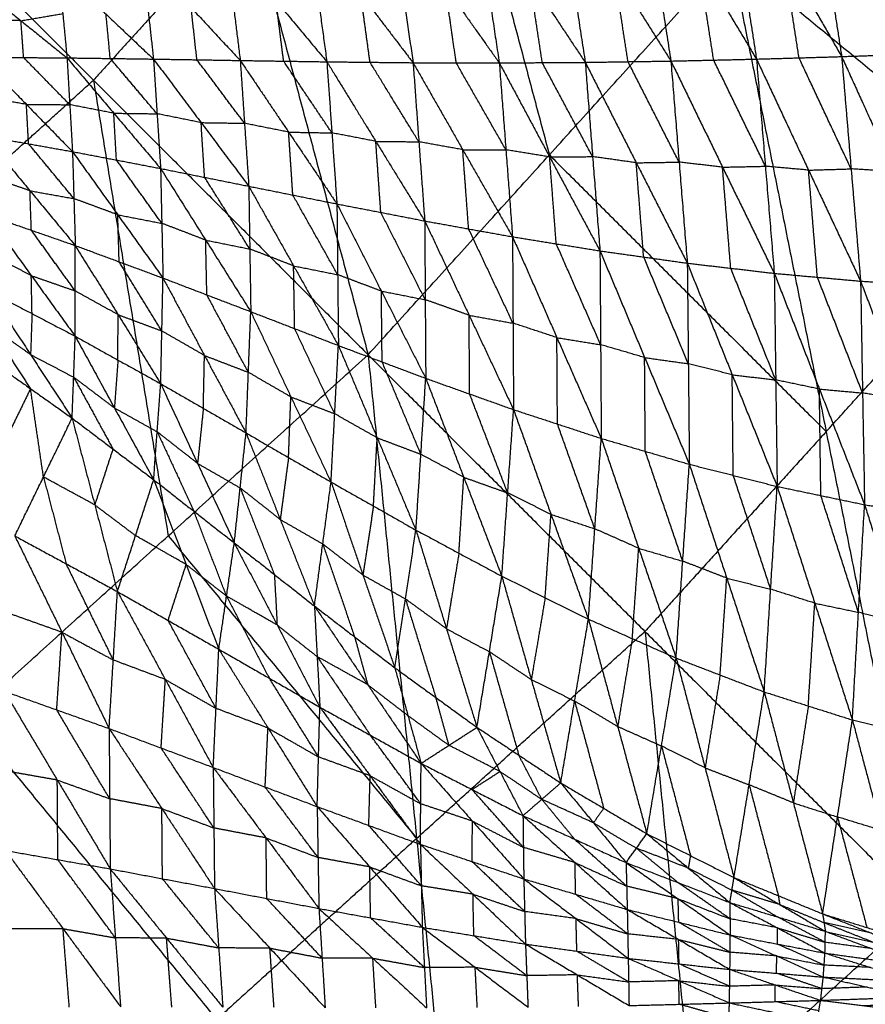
# Model space of a CAD drawing. Header units: millimetres. Extents: x -106 to 110, y -96 to 120.
# Tile 589 of 656: x 40 to 49, y -37 to -26. Entities that reach past the tile are written whole.
import ezdxf

# ---------------------------------------------------------------- set-up
doc = ezdxf.new("R2010")
doc.units = ezdxf.units.MM
doc.header["$MEASUREMENT"] = 0
doc.layers.add('Default', color=7, linetype='Continuous', true_color=0x000000)

msp = doc.modelspace()

# ---------------------------------------------------------------- linework, layer by layer
at = {"layer": 'Default'}
for points in [[(40.976, -20.18, 3.861), (42.254, -24.968, 3.907), (43.531, -29.757, 3.952)], [(44.197, -22.824, 3.907), (44.836, -25.218, 3.929), (45.475, -27.612, 3.952)], [(37.638, -23.863, 3.861), (40.584, -26.81, 3.907), (43.531, -29.757, 3.952)], [(48.253, -24.228, -1.438), (48.432, -25.393, -1.878), (48.611, -26.557, -2.318)], [(48.253, -24.228, -1.438), (48.888, -25.376, -1.918), (49.523, -26.525, -2.397)], [(47.351, -24.364, -1.371), (47.524, -25.474, -1.793), (47.697, -26.584, -2.215)], [(47.351, -24.364, -1.371), (47.981, -25.46, -1.844), (48.611, -26.557, -2.318)], [(46.452, -24.51, -1.291), (46.615, -25.558, -1.691), (46.779, -26.605, -2.091)], [(46.452, -24.51, -1.291), (47.075, -25.547, -1.753), (47.697, -26.584, -2.215)], [(45.559, -24.665, -1.2), (45.71, -25.642, -1.576), (45.86, -26.619, -1.951)], [(45.559, -24.665, -1.2), (46.169, -25.635, -1.646), (46.779, -26.605, -2.091)], [(44.667, -24.825, -1.101), (44.802, -25.725, -1.45), (44.938, -26.625, -1.798)], [(44.667, -24.825, -1.101), (45.263, -25.722, -1.526), (45.86, -26.619, -1.951)], [(42.254, -24.968, 3.907), (41.419, -25.889, 3.907), (40.584, -26.81, 3.907)], [(43.777, -24.987, -0.996), (43.895, -25.805, -1.317), (44.013, -26.623, -1.637)], [(43.777, -24.987, -0.996), (44.357, -25.806, -1.397), (44.938, -26.625, -1.798)], [(42.888, -25.149, -0.89), (42.988, -25.881, -1.181), (43.088, -26.613, -1.472)], [(42.888, -25.149, -0.89), (43.451, -25.886, -1.263), (44.013, -26.623, -1.637)], [(41.998, -25.309, -0.783), (42.079, -25.954, -1.045), (42.159, -26.599, -1.307)], [(41.998, -25.309, -0.783), (42.543, -25.961, -1.128), (43.088, -26.613, -1.472)], [(48.154, -26.571, -2.266), (48.068, -26.016, -2.055), (47.981, -25.46, -1.844)], [(41.104, -25.467, -0.678), (41.166, -26.025, -0.912), (41.228, -26.584, -1.145)], [(41.104, -25.467, -0.678), (41.632, -26.033, -0.993), (42.159, -26.599, -1.307)], [(43.531, -29.757, 3.952), (45.475, -27.612, 3.952), (47.419, -25.467, 3.952)], [(47.238, -26.595, -2.153), (47.156, -26.071, -1.953), (47.075, -25.547, -1.753)], [(47.419, -25.467, 3.952), (48.445, -30.582, 4.07), (49.47, -35.696, 4.188)], [(47.419, -25.467, 3.952), (50.665, -28.131, 4.07), (53.912, -30.796, 4.188)], [(40.21, -25.622, -0.579), (40.255, -26.096, -0.785), (40.3, -26.571, -0.992)], [(40.21, -25.622, -0.579), (40.719, -26.103, -0.862), (41.228, -26.584, -1.145)], [(46.319, -26.612, -2.021), (46.244, -26.124, -1.833), (46.169, -25.635, -1.646)], [(39.311, -25.772, -0.486), (39.806, -26.172, -0.739), (40.3, -26.571, -0.992)], [(45.399, -26.622, -1.875), (45.331, -26.172, -1.7), (45.263, -25.722, -1.526)], [(43.551, -26.618, -1.555), (43.501, -26.252, -1.409), (43.451, -25.886, -1.263)], [(44.476, -26.624, -1.718), (44.417, -26.215, -1.558), (44.357, -25.806, -1.397)], [(42.624, -26.606, -1.39), (42.583, -26.284, -1.259), (42.543, -25.961, -1.128)], [(39.806, -26.172, -0.739), (40.03, -26.134, -0.762), (40.255, -26.096, -0.785)], [(41.694, -26.591, -1.226), (41.663, -26.312, -1.109), (41.632, -26.033, -0.993)], [(39.806, -26.172, -0.739), (39.573, -26.17, -0.703), (39.341, -26.168, -0.667)], [(39.835, -26.568, -0.92), (39.82, -26.37, -0.829), (39.806, -26.172, -0.739)], [(40.764, -26.577, -1.069), (40.742, -26.34, -0.965), (40.719, -26.103, -0.862)], [(39.371, -26.564, -0.848), (39.835, -26.568, -0.92), (40.3, -26.571, -0.992)], [(39.371, -26.564, -0.848), (39.865, -27.071, -0.968), (40.359, -27.577, -1.088)], [(40.33, -27.074, -1.04), (40.082, -26.821, -0.98), (39.835, -26.568, -0.92)], [(40.3, -26.571, -0.992), (40.33, -27.074, -1.04), (40.359, -27.577, -1.088)], [(40.3, -26.571, -0.992), (40.764, -26.577, -1.069), (41.228, -26.584, -1.145)], [(40.3, -26.571, -0.992), (40.802, -27.165, -1.123), (41.304, -27.758, -1.254)], [(41.266, -27.171, -1.2), (41.015, -26.874, -1.134), (40.764, -26.577, -1.069)], [(41.228, -26.584, -1.145), (41.266, -27.171, -1.2), (41.304, -27.758, -1.254)], [(41.228, -26.584, -1.145), (41.694, -26.591, -1.226), (42.159, -26.599, -1.307)], [(41.228, -26.584, -1.145), (41.739, -27.266, -1.287), (42.25, -27.948, -1.428)], [(42.205, -27.273, -1.367), (41.949, -26.932, -1.297), (41.694, -26.591, -1.226)], [(42.159, -26.599, -1.307), (42.205, -27.273, -1.367), (42.25, -27.948, -1.428)], [(42.159, -26.599, -1.307), (42.624, -26.606, -1.39), (43.088, -26.613, -1.472)], [(42.159, -26.599, -1.307), (42.678, -27.368, -1.456), (43.196, -28.138, -1.606)], [(43.142, -27.376, -1.539), (42.883, -26.991, -1.464), (42.624, -26.606, -1.39)], [(43.088, -26.613, -1.472), (43.142, -27.376, -1.539), (43.196, -28.138, -1.606)], [(43.088, -26.613, -1.472), (43.551, -26.618, -1.555), (44.013, -26.623, -1.637)], [(43.088, -26.613, -1.472), (43.613, -27.467, -1.627), (44.138, -28.321, -1.782)], [(44.075, -27.472, -1.71), (43.813, -27.045, -1.632), (43.551, -26.618, -1.555)], [(44.013, -26.623, -1.637), (44.075, -27.472, -1.71), (44.138, -28.321, -1.782)], [(44.013, -26.623, -1.637), (44.476, -26.624, -1.718), (44.938, -26.625, -1.798)], [(44.013, -26.623, -1.637), (44.546, -27.557, -1.796), (45.08, -28.491, -1.954)], [(45.009, -27.558, -1.876), (44.742, -27.091, -1.797), (44.476, -26.624, -1.718)], [(44.938, -26.625, -1.798), (45.399, -26.622, -1.875), (45.86, -26.619, -1.951)], [(44.938, -26.625, -1.798), (45.009, -27.558, -1.876), (45.08, -28.491, -1.954)], [(44.938, -26.625, -1.798), (45.478, -27.634, -1.957), (46.018, -28.642, -2.116)], [(45.939, -27.631, -2.034), (45.669, -27.127, -1.954), (45.399, -26.622, -1.875)], [(45.86, -26.619, -1.951), (46.319, -26.612, -2.021), (46.779, -26.605, -2.091)], [(45.86, -26.619, -1.951), (45.939, -27.631, -2.034), (46.018, -28.642, -2.116)], [(45.86, -26.619, -1.951), (46.407, -27.697, -2.107), (46.955, -28.774, -2.264)], [(46.867, -27.69, -2.177), (46.593, -27.151, -2.099), (46.319, -26.612, -2.021)], [(46.779, -26.605, -2.091), (47.238, -26.595, -2.153), (47.697, -26.584, -2.215)], [(46.779, -26.605, -2.091), (46.867, -27.69, -2.177), (46.955, -28.774, -2.264)], [(46.779, -26.605, -2.091), (47.333, -27.744, -2.242), (47.888, -28.883, -2.392)], [(47.793, -27.734, -2.304), (47.515, -27.164, -2.228), (47.238, -26.595, -2.153)], [(47.697, -26.584, -2.215), (48.154, -26.571, -2.266), (48.611, -26.557, -2.318)], [(47.697, -26.584, -2.215), (47.793, -27.734, -2.304), (47.888, -28.883, -2.392)], [(47.697, -26.584, -2.215), (48.256, -27.776, -2.356), (48.814, -28.967, -2.498)], [(48.712, -27.762, -2.408), (48.433, -27.167, -2.337), (48.154, -26.571, -2.266)], [(48.611, -26.557, -2.318), (49.067, -26.541, -2.357), (49.523, -26.525, -2.397)], [(48.611, -26.557, -2.318), (48.712, -27.762, -2.408), (48.814, -28.967, -2.498)], [(48.611, -26.557, -2.318), (49.172, -27.792, -2.448), (49.733, -29.027, -2.578)], [(38.44, -28.754, 3.907), (39.512, -27.782, 3.907), (40.584, -26.81, 3.907)], [(40.584, -26.81, 3.907), (40.985, -29.255, 3.929), (41.386, -31.7, 3.952)], [(39.865, -27.071, -0.968), (39.629, -27.029, -0.929), (39.394, -26.987, -0.89)], [(39.888, -27.493, -1.01), (39.876, -27.282, -0.989), (39.865, -27.071, -0.968)], [(39.865, -27.071, -0.968), (40.097, -27.072, -1.004), (40.33, -27.074, -1.04)], [(40.802, -27.165, -1.123), (40.566, -27.119, -1.081), (40.33, -27.074, -1.04)], [(40.831, -27.667, -1.171), (40.817, -27.416, -1.147), (40.802, -27.165, -1.123)], [(40.802, -27.165, -1.123), (41.034, -27.168, -1.161), (41.266, -27.171, -1.2)], [(41.739, -27.266, -1.287), (41.503, -27.218, -1.243), (41.266, -27.171, -1.2)], [(41.777, -27.853, -1.341), (41.758, -27.559, -1.314), (41.739, -27.266, -1.287)], [(41.739, -27.266, -1.287), (41.972, -27.269, -1.327), (42.205, -27.273, -1.367)], [(42.678, -27.368, -1.456), (42.441, -27.321, -1.412), (42.205, -27.273, -1.367)], [(39.416, -27.409, -0.932), (39.888, -27.493, -1.01), (40.359, -27.577, -1.088)], [(39.416, -27.409, -0.932), (39.903, -27.997, -0.939), (40.389, -28.585, -0.945)], [(42.723, -28.043, -1.517), (42.701, -27.706, -1.487), (42.678, -27.368, -1.456)], [(42.678, -27.368, -1.456), (42.91, -27.372, -1.498), (43.142, -27.376, -1.539)], [(43.613, -27.467, -1.627), (43.378, -27.421, -1.583), (43.142, -27.376, -1.539)], [(43.667, -28.229, -1.694), (43.64, -27.848, -1.661), (43.613, -27.467, -1.627)], [(43.613, -27.467, -1.627), (43.844, -27.469, -1.668), (44.075, -27.472, -1.71)], [(44.546, -27.557, -1.796), (44.311, -27.514, -1.753), (44.075, -27.472, -1.71)], [(40.374, -28.081, -1.016), (40.131, -27.787, -1.013), (39.888, -27.493, -1.01)], [(40.359, -27.577, -1.088), (40.374, -28.081, -1.016), (40.389, -28.585, -0.945)], [(40.359, -27.577, -1.088), (40.831, -27.667, -1.171), (41.304, -27.758, -1.254)], [(40.359, -27.577, -1.088), (40.845, -28.255, -1.089), (41.33, -28.934, -1.09)], [(44.609, -28.406, -1.868), (44.578, -27.981, -1.832), (44.546, -27.557, -1.796)], [(44.546, -27.557, -1.796), (44.778, -27.557, -1.836), (45.009, -27.558, -1.876)], [(45.478, -27.634, -1.957), (45.244, -27.596, -1.917), (45.009, -27.558, -1.876)], [(41.317, -28.346, -1.172), (41.074, -28.007, -1.171), (40.831, -27.667, -1.171)], [(45.475, -27.612, 3.952), (46.96, -29.097, 4.011), (48.445, -30.582, 4.07)], [(45.478, -27.634, -1.957), (45.709, -27.632, -1.996), (45.939, -27.631, -2.034)], [(45.549, -28.566, -2.035), (45.514, -28.1, -1.996), (45.478, -27.634, -1.957)], [(46.407, -27.697, -2.107), (46.173, -27.664, -2.071), (45.939, -27.631, -2.034)], [(41.304, -27.758, -1.254), (41.317, -28.346, -1.172), (41.33, -28.934, -1.09)], [(41.304, -27.758, -1.254), (41.777, -27.853, -1.341), (42.25, -27.948, -1.428)], [(41.304, -27.758, -1.254), (41.788, -28.527, -1.247), (42.272, -29.295, -1.241)], [(46.407, -27.697, -2.107), (46.637, -27.693, -2.142), (46.867, -27.69, -2.177)], [(46.487, -28.708, -2.19), (46.447, -28.202, -2.149), (46.407, -27.697, -2.107)], [(47.333, -27.744, -2.242), (47.1, -27.717, -2.21), (46.867, -27.69, -2.177)], [(47.333, -27.744, -2.242), (47.563, -27.739, -2.273), (47.793, -27.734, -2.304)], [(47.421, -28.828, -2.328), (47.377, -28.286, -2.285), (47.333, -27.744, -2.242)], [(48.256, -27.776, -2.356), (48.024, -27.755, -2.33), (47.793, -27.734, -2.304)], [(48.256, -27.776, -2.356), (48.484, -27.769, -2.382), (48.712, -27.762, -2.408)], [(48.351, -28.925, -2.445), (48.303, -28.351, -2.401), (48.256, -27.776, -2.356)], [(49.172, -27.792, -2.448), (48.942, -27.777, -2.428), (48.712, -27.762, -2.408)], [(39.903, -27.997, -0.939), (39.667, -27.915, -0.904), (39.431, -27.833, -0.87)], [(42.261, -28.622, -1.334), (42.019, -28.237, -1.338), (41.777, -27.853, -1.341)], [(39.918, -28.421, -0.876), (39.91, -28.209, -0.908), (39.903, -27.997, -0.939)], [(39.903, -27.997, -0.939), (40.138, -28.039, -0.977), (40.374, -28.081, -1.016)], [(42.25, -27.948, -1.428), (42.261, -28.622, -1.334), (42.272, -29.295, -1.241)], [(42.25, -27.948, -1.428), (42.723, -28.043, -1.517), (43.196, -28.138, -1.606)], [(42.25, -27.948, -1.428), (42.731, -28.803, -1.411), (43.212, -29.658, -1.395)], [(40.845, -28.255, -1.089), (40.609, -28.168, -1.053), (40.374, -28.081, -1.016)], [(43.204, -28.898, -1.5), (42.964, -28.47, -1.509), (42.723, -28.043, -1.517)], [(43.196, -28.138, -1.606), (43.204, -28.898, -1.5), (43.212, -29.658, -1.395)], [(43.196, -28.138, -1.606), (43.667, -28.229, -1.694), (44.138, -28.321, -1.782)], [(43.196, -28.138, -1.606), (43.673, -29.074, -1.576), (44.149, -30.01, -1.547)], [(48.445, -30.582, 4.07), (49.555, -29.357, 4.07), (50.665, -28.131, 4.07)], [(39.447, -28.257, -0.808), (39.917, -28.908, -0.662), (40.388, -29.558, -0.516)], [(39.447, -28.257, -0.808), (39.918, -28.421, -0.876), (40.389, -28.585, -0.945)], [(40.86, -28.76, -1.017), (40.852, -28.507, -1.053), (40.845, -28.255, -1.089)], [(40.845, -28.255, -1.089), (41.081, -28.301, -1.13), (41.317, -28.346, -1.172)], [(44.143, -29.166, -1.664), (43.905, -28.697, -1.679), (43.667, -28.229, -1.694)], [(40.389, -29.072, -0.73), (40.153, -28.746, -0.803), (39.918, -28.421, -0.876)], [(41.788, -28.527, -1.247), (41.552, -28.436, -1.21), (41.317, -28.346, -1.172)], [(44.138, -28.321, -1.782), (44.143, -29.166, -1.664), (44.149, -30.01, -1.547)], [(44.138, -28.321, -1.782), (44.609, -28.406, -1.868), (45.08, -28.491, -1.954)], [(44.138, -28.321, -1.782), (44.614, -29.333, -1.738), (45.091, -30.346, -1.694)], [(45.085, -29.418, -1.824), (44.847, -28.912, -1.846), (44.609, -28.406, -1.868)], [(41.801, -29.115, -1.165), (41.794, -28.821, -1.206), (41.788, -28.527, -1.247)], [(41.788, -28.527, -1.247), (42.024, -28.574, -1.291), (42.261, -28.622, -1.334)], [(45.08, -28.491, -1.954), (45.085, -29.418, -1.824), (45.091, -30.346, -1.694)], [(45.08, -28.491, -1.954), (45.549, -28.566, -2.035), (46.018, -28.642, -2.116)], [(45.08, -28.491, -1.954), (45.556, -29.573, -1.892), (46.032, -30.655, -1.831)], [(40.388, -29.558, -0.516), (40.389, -29.072, -0.73), (40.389, -28.585, -0.945)], [(40.389, -28.585, -0.945), (40.848, -29.327, -0.773), (41.306, -30.069, -0.601)], [(40.389, -28.585, -0.945), (40.86, -28.76, -1.017), (41.33, -28.934, -1.09)], [(42.731, -28.803, -1.411), (42.496, -28.712, -1.373), (42.261, -28.622, -1.334)], [(46.025, -29.649, -1.973), (45.787, -29.107, -2.004), (45.549, -28.566, -2.035)], [(39.917, -28.908, -0.662), (39.686, -28.786, -0.642), (39.455, -28.665, -0.622)], [(46.018, -28.642, -2.116), (46.025, -29.649, -1.973), (46.032, -30.655, -1.831)], [(46.018, -28.642, -2.116), (46.487, -28.708, -2.19), (46.955, -28.774, -2.264)], [(46.018, -28.642, -2.116), (46.497, -29.787, -2.035), (46.977, -30.932, -1.954)], [(46.966, -29.853, -2.109), (46.726, -29.28, -2.149), (46.487, -28.708, -2.19)], [(41.318, -29.502, -0.845), (41.089, -29.131, -0.931), (40.86, -28.76, -1.017)], [(42.742, -29.476, -1.318), (42.737, -29.14, -1.365), (42.731, -28.803, -1.411)], [(42.731, -28.803, -1.411), (42.968, -28.85, -1.456), (43.204, -28.898, -1.5)], [(46.955, -28.774, -2.264), (46.966, -29.853, -2.109), (46.977, -30.932, -1.954)], [(46.955, -28.774, -2.264), (47.421, -28.828, -2.328), (47.888, -28.883, -2.392)], [(46.955, -28.774, -2.264), (47.437, -29.972, -2.162), (47.919, -31.17, -2.059)], [(47.904, -30.027, -2.226), (47.663, -29.427, -2.277), (47.421, -28.828, -2.328)], [(39.925, -29.316, -0.476), (39.921, -29.112, -0.569), (39.917, -28.908, -0.662)], [(39.917, -28.908, -0.662), (40.153, -28.99, -0.696), (40.389, -29.072, -0.73)], [(41.306, -30.069, -0.601), (41.318, -29.502, -0.845), (41.33, -28.934, -1.09)], [(41.33, -28.934, -1.09), (41.775, -29.765, -0.889), (42.221, -30.596, -0.688)], [(41.33, -28.934, -1.09), (41.801, -29.115, -1.165), (42.272, -29.295, -1.241)], [(43.673, -29.074, -1.576), (43.439, -28.986, -1.538), (43.204, -28.898, -1.5)], [(47.888, -28.883, -2.392), (47.904, -30.027, -2.226), (47.919, -31.17, -2.059)], [(47.888, -28.883, -2.392), (48.351, -28.925, -2.445), (48.814, -28.967, -2.498)], [(47.888, -28.883, -2.392), (48.372, -30.125, -2.268), (48.857, -31.366, -2.144)], [(48.835, -30.167, -2.321), (48.593, -29.546, -2.383), (48.351, -28.925, -2.445)], [(48.814, -28.967, -2.498), (48.835, -30.167, -2.321), (48.857, -31.366, -2.144)], [(48.814, -28.967, -2.498), (49.273, -28.997, -2.538), (49.733, -29.027, -2.578)], [(48.814, -28.967, -2.498), (49.3, -30.241, -2.351), (49.786, -31.515, -2.205)], [(39.463, -29.073, -0.436), (39.909, -29.755, -0.112), (40.355, -30.437, 0.213)], [(39.463, -29.073, -0.436), (39.925, -29.316, -0.476), (40.388, -29.558, -0.516)], [(40.848, -29.327, -0.773), (40.618, -29.199, -0.752), (40.389, -29.072, -0.73)], [(42.246, -29.946, -0.964), (42.023, -29.53, -1.065), (41.801, -29.115, -1.165)], [(43.681, -29.834, -1.471), (43.677, -29.454, -1.523), (43.673, -29.074, -1.576)], [(43.673, -29.074, -1.576), (43.908, -29.12, -1.62), (44.143, -29.166, -1.664)], [(44.614, -29.333, -1.738), (44.379, -29.249, -1.701), (44.143, -29.166, -1.664)], [(39.925, -29.316, -0.476), (39.917, -29.535, -0.294), (39.909, -29.755, -0.112)], [(40.847, -29.814, -0.558), (40.847, -29.57, -0.666), (40.848, -29.327, -0.773)], [(40.848, -29.327, -0.773), (41.083, -29.414, -0.809), (41.318, -29.502, -0.845)], [(42.221, -30.596, -0.688), (42.246, -29.946, -0.964), (42.272, -29.295, -1.241)], [(42.272, -29.295, -1.241), (42.702, -30.209, -1.008), (43.133, -31.123, -0.775)], [(42.272, -29.295, -1.241), (42.742, -29.476, -1.318), (43.212, -29.658, -1.395)], [(44.62, -30.178, -1.62), (44.617, -29.756, -1.679), (44.614, -29.333, -1.738)], [(44.614, -29.333, -1.738), (44.85, -29.376, -1.781), (45.085, -29.418, -1.824)], [(39.463, -29.439, -0.121), (39.686, -29.78, 0.041), (39.909, -30.121, 0.203)], [(39.909, -29.755, -0.112), (39.686, -29.597, -0.116), (39.463, -29.439, -0.121)], [(43.172, -30.39, -1.085), (42.957, -29.933, -1.201), (42.742, -29.476, -1.318)], [(45.556, -29.573, -1.892), (45.321, -29.495, -1.858), (45.085, -29.418, -1.824)], [(40.355, -30.437, 0.213), (40.372, -29.998, -0.152), (40.388, -29.558, -0.516)], [(40.388, -29.558, -0.516), (40.809, -30.328, -0.141), (41.23, -31.098, 0.234)], [(40.388, -29.558, -0.516), (40.847, -29.814, -0.558), (41.306, -30.069, -0.601)], [(41.775, -29.765, -0.889), (41.547, -29.633, -0.867), (41.318, -29.502, -0.845)], [(45.562, -30.5, -1.762), (45.559, -30.036, -1.827), (45.556, -29.573, -1.892)], [(45.556, -29.573, -1.892), (45.791, -29.611, -1.933), (46.025, -29.649, -1.973)], [(43.133, -31.123, -0.775), (43.172, -30.39, -1.085), (43.212, -29.658, -1.395)], [(43.212, -29.658, -1.395), (43.628, -30.648, -1.127), (44.044, -31.639, -0.86)], [(43.212, -29.658, -1.395), (43.681, -29.834, -1.471), (44.149, -30.01, -1.547)], [(46.497, -29.787, -2.035), (46.261, -29.718, -2.004), (46.025, -29.649, -1.973)], [(39.242, -33.644, 3.952), (41.386, -31.7, 3.952), (43.531, -29.757, 3.952)], [(39.909, -29.755, -0.112), (40.14, -29.876, -0.132), (40.372, -29.998, -0.152)], [(41.763, -30.333, -0.644), (41.769, -30.049, -0.767), (41.775, -29.765, -0.889)], [(41.775, -29.765, -0.889), (42.011, -29.855, -0.927), (42.246, -29.946, -0.964)], [(43.531, -29.757, 3.952), (44.051, -34.947, 4.07), (44.57, -40.137, 4.188)], [(43.531, -29.757, 3.952), (46.501, -32.726, 4.07), (49.47, -35.696, 4.188)], [(46.504, -30.793, -1.892), (46.501, -30.29, -1.964), (46.497, -29.787, -2.035)], [(46.497, -29.787, -2.035), (46.732, -29.82, -2.072), (46.966, -29.853, -2.109)], [(39.463, -29.805, 0.194), (39.909, -30.121, 0.203), (40.355, -30.437, 0.213)], [(40.847, -29.814, -0.558), (40.828, -30.071, -0.35), (40.809, -30.328, -0.141)], [(44.097, -30.825, -1.203), (43.889, -30.329, -1.337), (43.681, -29.834, -1.471)], [(47.437, -29.972, -2.162), (47.201, -29.912, -2.135), (46.966, -29.853, -2.109)], [(40.372, -29.998, -0.152), (40.582, -30.383, 0.036), (40.793, -30.768, 0.223)], [(40.809, -30.328, -0.141), (40.59, -30.163, -0.146), (40.372, -29.998, -0.152)], [(42.702, -30.209, -1.008), (42.474, -30.077, -0.986), (42.246, -29.946, -0.964)], [(47.448, -31.051, -2.007), (47.442, -30.512, -2.084), (47.437, -29.972, -2.162)], [(47.437, -29.972, -2.162), (47.67, -29.999, -2.194), (47.904, -30.027, -2.226)], [(41.23, -31.098, 0.234), (41.268, -30.584, -0.183), (41.306, -30.069, -0.601)], [(41.306, -30.069, -0.601), (41.701, -30.923, -0.171), (42.095, -31.776, 0.26)], [(41.306, -30.069, -0.601), (41.763, -30.333, -0.644), (42.221, -30.596, -0.688)], [(44.044, -31.639, -0.86), (44.097, -30.825, -1.203), (44.149, -30.01, -1.547)], [(44.149, -30.01, -1.547), (44.557, -31.072, -1.243), (44.965, -32.134, -0.939)], [(44.149, -30.01, -1.547), (44.62, -30.178, -1.62), (45.091, -30.346, -1.694)], [(48.372, -30.125, -2.268), (48.138, -30.076, -2.247), (47.904, -30.027, -2.226)], [(39.909, -30.121, 0.203), (39.755, -30.437, -0.096), (39.601, -30.753, -0.396)], [(40.048, -31.069, -0.386), (39.978, -30.595, -0.092), (39.909, -30.121, 0.203)], [(42.677, -30.86, -0.732), (42.689, -30.534, -0.87), (42.702, -30.209, -1.008)], [(42.702, -30.209, -1.008), (42.937, -30.3, -1.047), (43.172, -30.39, -1.085)], [(45.028, -31.24, -1.316), (44.824, -30.709, -1.468), (44.62, -30.178, -1.62)], [(48.388, -31.268, -2.102), (48.38, -30.696, -2.185), (48.372, -30.125, -2.268)], [(48.372, -30.125, -2.268), (48.604, -30.146, -2.295), (48.835, -30.167, -2.321)], [(49.3, -30.241, -2.351), (49.067, -30.204, -2.336), (48.835, -30.167, -2.321)], [(40.809, -30.328, -0.141), (41.038, -30.456, -0.162), (41.268, -30.584, -0.183)], [(41.763, -30.333, -0.644), (41.732, -30.628, -0.407), (41.701, -30.923, -0.171)], [(43.628, -30.648, -1.127), (43.4, -30.519, -1.106), (43.172, -30.39, -1.085)], [(44.965, -32.134, -0.939), (45.028, -31.24, -1.316), (45.091, -30.346, -1.694)], [(45.091, -30.346, -1.694), (45.493, -31.47, -1.352), (45.894, -32.594, -1.01)], [(45.091, -30.346, -1.694), (45.562, -30.5, -1.762), (46.032, -30.655, -1.831)], [(39.74, -31.701, -0.985), (40.048, -31.069, -0.386), (40.355, -30.437, 0.213)], [(40.355, -30.437, 0.213), (40.598, -31.368, -0.313), (40.841, -32.298, -0.838)], [(40.355, -30.437, 0.213), (40.793, -30.768, 0.223), (41.23, -31.098, 0.234)], [(45.963, -31.625, -1.42), (45.762, -31.062, -1.591), (45.562, -30.5, -1.762)], [(41.268, -30.584, -0.183), (41.465, -31.01, 0.032), (41.662, -31.437, 0.247)], [(41.701, -30.923, -0.171), (41.484, -30.753, -0.177), (41.268, -30.584, -0.183)], [(42.095, -31.776, 0.26), (42.158, -31.186, -0.214), (42.221, -30.596, -0.688)], [(42.221, -30.596, -0.688), (42.588, -31.525, -0.2), (42.955, -32.453, 0.289)], [(42.221, -30.596, -0.688), (42.677, -30.86, -0.732), (43.133, -31.123, -0.775)], [(48.445, -30.582, 4.07), (47.473, -31.654, 4.07), (46.501, -32.726, 4.07)], [(43.588, -31.381, -0.817), (43.608, -31.015, -0.972), (43.628, -30.648, -1.127)], [(43.628, -30.648, -1.127), (43.862, -30.736, -1.165), (44.097, -30.825, -1.203)], [(45.894, -32.594, -1.01), (45.963, -31.625, -1.42), (46.032, -30.655, -1.831)], [(46.032, -30.655, -1.831), (46.434, -31.834, -1.45), (46.835, -33.012, -1.07)], [(46.032, -30.655, -1.831), (46.504, -30.793, -1.892), (46.977, -30.932, -1.954)], [(40.793, -30.768, 0.223), (40.695, -31.068, -0.045), (40.598, -31.368, -0.313)], [(44.557, -31.072, -1.243), (44.327, -30.948, -1.223), (44.097, -30.825, -1.203)], [(46.906, -31.972, -1.512), (46.705, -31.383, -1.702), (46.504, -30.793, -1.892)], [(41.701, -30.923, -0.171), (41.929, -31.054, -0.192), (42.158, -31.186, -0.214)], [(42.677, -30.86, -0.732), (42.632, -31.192, -0.466), (42.588, -31.525, -0.2)], [(46.835, -33.012, -1.07), (46.906, -31.972, -1.512), (46.977, -30.932, -1.954)], [(46.977, -30.932, -1.954), (47.378, -32.154, -1.536), (47.78, -33.375, -1.118)], [(46.977, -30.932, -1.954), (47.448, -31.051, -2.007), (47.919, -31.17, -2.059)], [(47.849, -32.273, -1.589), (47.649, -31.662, -1.798), (47.448, -31.051, -2.007)], [(40.048, -31.069, -0.386), (40.169, -31.534, -0.649), (40.291, -32, -0.911)], [(40.598, -31.368, -0.313), (40.323, -31.218, -0.349), (40.048, -31.069, -0.386)], [(40.841, -32.298, -0.838), (41.036, -31.698, -0.302), (41.23, -31.098, 0.234)], [(41.23, -31.098, 0.234), (41.579, -32.008, -0.221), (41.929, -32.917, -0.677)], [(41.23, -31.098, 0.234), (41.662, -31.437, 0.247), (42.095, -31.776, 0.26)], [(42.955, -32.453, 0.289), (43.044, -31.788, -0.243), (43.133, -31.123, -0.775)], [(43.133, -31.123, -0.775), (43.475, -32.12, -0.226), (43.817, -33.116, 0.322)], [(43.133, -31.123, -0.775), (43.588, -31.381, -0.817), (44.044, -31.639, -0.86)], [(44.505, -31.886, -0.899), (44.531, -31.479, -1.071), (44.557, -31.072, -1.243)], [(44.557, -31.072, -1.243), (44.793, -31.156, -1.28), (45.028, -31.24, -1.316)], [(42.158, -31.186, -0.214), (42.341, -31.65, 0.03), (42.525, -32.115, 0.274)], [(42.588, -31.525, -0.2), (42.373, -31.355, -0.207), (42.158, -31.186, -0.214)], [(45.493, -31.47, -1.352), (45.26, -31.355, -1.334), (45.028, -31.24, -1.316)], [(47.78, -33.375, -1.118), (47.849, -32.273, -1.589), (47.919, -31.17, -2.059)], [(47.919, -31.17, -2.059), (48.323, -32.423, -1.605), (48.726, -33.676, -1.151)], [(47.919, -31.17, -2.059), (48.388, -31.268, -2.102), (48.857, -31.366, -2.144)], [(48.791, -32.521, -1.648), (48.59, -31.895, -1.875), (48.388, -31.268, -2.102)], [(40.598, -31.368, -0.313), (40.817, -31.533, -0.307), (41.036, -31.698, -0.302)], [(43.588, -31.381, -0.817), (43.532, -31.75, -0.522), (43.475, -32.12, -0.226)], [(48.726, -33.676, -1.151), (48.791, -32.521, -1.648), (48.857, -31.366, -2.144)], [(48.857, -31.366, -2.144), (49.262, -32.636, -1.656), (49.667, -33.906, -1.169)], [(48.857, -31.366, -2.144), (49.321, -31.441, -2.174), (49.786, -31.515, -2.205)], [(42.012, -32.347, -0.209), (41.837, -31.892, 0.019), (41.662, -31.437, 0.247)], [(45.43, -32.364, -0.974), (45.461, -31.917, -1.163), (45.493, -31.47, -1.352)], [(45.493, -31.47, -1.352), (45.728, -31.547, -1.386), (45.963, -31.625, -1.42)], [(42.588, -31.525, -0.2), (42.816, -31.656, -0.221), (43.044, -31.788, -0.243)], [(41.579, -32.008, -0.221), (41.307, -31.853, -0.261), (41.036, -31.698, -0.302)], [(43.817, -33.116, 0.322), (43.931, -32.377, -0.269), (44.044, -31.639, -0.86)], [(44.044, -31.639, -0.86), (44.371, -32.697, -0.249), (44.698, -33.755, 0.361)], [(44.044, -31.639, -0.86), (44.505, -31.886, -0.899), (44.965, -32.134, -0.939)], [(46.434, -31.834, -1.45), (46.199, -31.729, -1.435), (45.963, -31.625, -1.42)], [(39.74, -31.701, -0.985), (40.246, -32.735, -1.204), (40.752, -33.768, -1.423)], [(39.74, -31.701, -0.985), (40.291, -32, -0.911), (40.841, -32.298, -0.838)], [(41.386, -31.7, 3.952), (42.719, -33.324, 4.011), (44.051, -34.947, 4.07)], [(41.929, -32.917, -0.677), (42.012, -32.347, -0.209), (42.095, -31.776, 0.26)], [(42.095, -31.776, 0.26), (42.525, -32.115, 0.274), (42.955, -32.453, 0.289)], [(42.095, -31.776, 0.26), (42.554, -32.657, -0.122), (43.013, -33.539, -0.504)], [(43.044, -31.788, -0.243), (43.215, -32.287, 0.031), (43.386, -32.785, 0.306)], [(43.475, -32.12, -0.226), (43.259, -31.954, -0.235), (43.044, -31.788, -0.243)], [(44.505, -31.886, -0.899), (44.438, -32.292, -0.574), (44.371, -32.697, -0.249)], [(46.365, -32.803, -1.04), (46.399, -32.319, -1.245), (46.434, -31.834, -1.45)], [(46.434, -31.834, -1.45), (46.67, -31.903, -1.481), (46.906, -31.972, -1.512)], [(40.797, -33.033, -1.13), (40.544, -32.516, -1.021), (40.291, -32, -0.911)], [(41.385, -32.608, -0.757), (41.482, -32.308, -0.489), (41.579, -32.008, -0.221)], [(41.579, -32.008, -0.221), (41.796, -32.177, -0.215), (42.012, -32.347, -0.209)], [(47.378, -32.154, -1.536), (47.142, -32.063, -1.524), (46.906, -31.972, -1.512)], [(42.525, -32.115, 0.274), (42.54, -32.386, 0.076), (42.554, -32.657, -0.122)], [(43.475, -32.12, -0.226), (43.703, -32.249, -0.248), (43.931, -32.377, -0.269)], [(44.698, -33.755, 0.361), (44.832, -32.944, -0.289), (44.965, -32.134, -0.939)], [(44.965, -32.134, -0.939), (45.281, -33.243, -0.268), (45.597, -34.352, 0.404)], [(44.965, -32.134, -0.939), (45.43, -32.364, -0.974), (45.894, -32.594, -1.01)], [(47.307, -33.194, -1.094), (47.343, -32.674, -1.315), (47.378, -32.154, -1.536)], [(47.378, -32.154, -1.536), (47.614, -32.213, -1.562), (47.849, -32.273, -1.589)], [(40.752, -33.768, -1.423), (40.797, -33.033, -1.13), (40.841, -32.298, -0.838)], [(40.841, -32.298, -0.838), (41.355, -33.242, -1.014), (41.869, -34.186, -1.191)], [(40.841, -32.298, -0.838), (41.385, -32.608, -0.757), (41.929, -32.917, -0.677)], [(48.323, -32.423, -1.605), (48.086, -32.348, -1.597), (47.849, -32.273, -1.589)], [(42.012, -32.347, -0.209), (42.241, -32.787, -0.399), (42.471, -33.228, -0.59)], [(42.554, -32.657, -0.122), (42.283, -32.502, -0.165), (42.012, -32.347, -0.209)], [(43.931, -32.377, -0.269), (44.094, -32.907, 0.036), (44.258, -33.436, 0.341)], [(44.371, -32.697, -0.249), (44.151, -32.537, -0.259), (43.931, -32.377, -0.269)], [(45.43, -32.364, -0.974), (45.356, -32.804, -0.621), (45.281, -33.243, -0.268)], [(48.253, -33.526, -1.135), (48.288, -32.974, -1.37), (48.323, -32.423, -1.605)], [(48.323, -32.423, -1.605), (48.557, -32.472, -1.626), (48.791, -32.521, -1.648)], [(40.246, -32.735, -1.204), (39.965, -32.635, -1.258), (39.684, -32.535, -1.311)], [(42.955, -32.453, 0.289), (42.984, -32.996, -0.107), (43.013, -33.539, -0.504)], [(42.955, -32.453, 0.289), (43.386, -32.785, 0.306), (43.817, -33.116, 0.322)], [(42.955, -32.453, 0.289), (43.527, -33.298, -0.018), (44.099, -34.142, -0.324)], [(49.262, -32.636, -1.656), (49.027, -32.579, -1.652), (48.791, -32.521, -1.648)], [(41.899, -33.552, -0.934), (41.642, -33.08, -0.845), (41.385, -32.608, -0.757)], [(45.597, -34.352, 0.404), (45.746, -33.473, -0.303), (45.894, -32.594, -1.01)], [(45.894, -32.594, -1.01), (46.208, -33.746, -0.279), (46.521, -34.897, 0.452)], [(45.894, -32.594, -1.01), (46.365, -32.803, -1.04), (46.835, -33.012, -1.07)], [(40.19, -33.568, -1.53), (40.218, -33.151, -1.367), (40.246, -32.735, -1.204)], [(40.246, -32.735, -1.204), (40.521, -32.884, -1.167), (40.797, -33.033, -1.13)], [(42.554, -32.657, -0.122), (42.769, -32.827, -0.115), (42.984, -32.996, -0.107)], [(44.051, -34.947, 4.07), (45.276, -33.836, 4.07), (46.501, -32.726, 4.07)], [(44.371, -32.697, -0.249), (44.601, -32.821, -0.269), (44.832, -32.944, -0.289)], [(46.501, -32.726, 4.07), (46.761, -35.321, 4.129), (47.02, -37.916, 4.188)], [(43.386, -32.785, 0.306), (43.456, -33.041, 0.144), (43.527, -33.298, -0.018)], [(46.365, -32.803, -1.04), (46.286, -33.274, -0.66), (46.208, -33.746, -0.279)], [(41.869, -34.186, -1.191), (41.899, -33.552, -0.934), (41.929, -32.917, -0.677)], [(41.929, -32.917, -0.677), (42.456, -33.762, -0.81), (42.984, -34.606, -0.942)], [(41.929, -32.917, -0.677), (42.471, -33.228, -0.59), (43.013, -33.539, -0.504)], [(44.832, -32.944, -0.289), (44.989, -33.499, 0.047), (45.147, -34.054, 0.382)], [(45.281, -33.243, -0.268), (45.056, -33.094, -0.278), (44.832, -32.944, -0.289)], [(41.355, -33.242, -1.014), (41.076, -33.138, -1.072), (40.797, -33.033, -1.13)], [(42.984, -32.996, -0.107), (43.27, -33.418, -0.261), (43.556, -33.84, -0.414)], [(43.527, -33.298, -0.018), (43.255, -33.147, -0.063), (42.984, -32.996, -0.107)], [(46.521, -34.897, 0.452), (46.678, -33.955, -0.309), (46.835, -33.012, -1.07)], [(46.835, -33.012, -1.07), (47.146, -34.19, -0.283), (47.456, -35.368, 0.504)], [(46.835, -33.012, -1.07), (47.307, -33.194, -1.094), (47.78, -33.375, -1.118)], [(43.817, -33.116, 0.322), (43.958, -33.629, -0.001), (44.099, -34.142, -0.324)], [(43.817, -33.116, 0.322), (44.258, -33.436, 0.341), (44.698, -33.755, 0.361)], [(41.31, -33.977, -1.307), (41.333, -33.609, -1.161), (41.355, -33.242, -1.014)], [(41.355, -33.242, -1.014), (41.627, -33.397, -0.974), (41.899, -33.552, -0.934)], [(42.999, -34.073, -0.723), (42.735, -33.65, -0.657), (42.471, -33.228, -0.59)], [(45.281, -33.243, -0.268), (45.513, -33.358, -0.285), (45.746, -33.473, -0.303)], [(47.307, -33.194, -1.094), (47.227, -33.692, -0.689), (47.146, -34.19, -0.283)], [(39.627, -33.368, -1.637), (40.19, -33.568, -1.53), (40.752, -33.768, -1.423)], [(39.627, -33.368, -1.637), (40.196, -34.321, -1.593), (40.764, -35.274, -1.55)], [(43.527, -33.298, -0.018), (43.742, -33.463, -0.009), (43.958, -33.629, -0.001)], [(47.456, -35.368, 0.504), (47.618, -34.372, -0.307), (47.78, -33.375, -1.118)], [(47.78, -33.375, -1.118), (48.093, -34.566, -0.279), (48.407, -35.757, 0.56)], [(47.78, -33.375, -1.118), (48.253, -33.526, -1.135), (48.726, -33.676, -1.151)], [(44.398, -33.948, 0.018), (44.328, -33.692, 0.18), (44.258, -33.436, 0.341)], [(45.746, -33.473, -0.303), (45.902, -34.049, 0.062), (46.059, -34.625, 0.428)], [(46.208, -33.746, -0.279), (45.977, -33.609, -0.291), (45.746, -33.473, -0.303)], [(40.758, -34.521, -1.487), (40.474, -34.045, -1.508), (40.19, -33.568, -1.53)], [(42.456, -33.762, -0.81), (42.177, -33.657, -0.872), (41.899, -33.552, -0.934)], [(42.984, -34.606, -0.942), (42.999, -34.073, -0.723), (43.013, -33.539, -0.504)], [(43.013, -33.539, -0.504), (43.553, -34.275, -0.596), (44.092, -35.011, -0.688)], [(43.013, -33.539, -0.504), (43.556, -33.84, -0.414), (44.099, -34.142, -0.324)], [(48.253, -33.526, -1.135), (48.173, -34.046, -0.707), (48.093, -34.566, -0.279)], [(39.242, -33.644, 3.952), (41.906, -36.891, 4.07), (44.57, -40.137, 4.188)], [(43.958, -33.629, -0.001), (44.178, -33.789, 0.009), (44.398, -33.948, 0.018)], [(48.407, -35.757, 0.56), (48.566, -34.717, -0.296), (48.726, -33.676, -1.151)], [(48.726, -33.676, -1.151), (49.042, -34.863, -0.267), (49.358, -36.051, 0.618)], [(48.726, -33.676, -1.151), (49.197, -33.791, -1.16), (49.667, -33.906, -1.169)], [(40.752, -33.768, -1.423), (40.758, -34.521, -1.487), (40.764, -35.274, -1.55)], [(40.752, -33.768, -1.423), (41.31, -33.977, -1.307), (41.869, -34.186, -1.191)], [(40.752, -33.768, -1.423), (41.318, -34.627, -1.361), (41.883, -35.485, -1.3)], [(42.426, -34.396, -1.067), (42.441, -34.079, -0.938), (42.456, -33.762, -0.81)], [(42.456, -33.762, -0.81), (42.727, -33.917, -0.766), (42.999, -34.073, -0.723)], [(44.099, -34.142, -0.324), (44.398, -33.948, 0.018), (44.698, -33.755, 0.361)], [(44.698, -33.755, 0.361), (44.945, -34.229, 0.109), (45.192, -34.703, -0.142)], [(44.698, -33.755, 0.361), (45.147, -34.054, 0.382), (45.597, -34.352, 0.404)], [(46.208, -33.746, -0.279), (46.443, -33.85, -0.294), (46.678, -33.955, -0.309)], [(44.095, -34.576, -0.506), (43.826, -34.208, -0.46), (43.556, -33.84, -0.414)], [(41.876, -34.835, -1.245), (41.593, -34.406, -1.276), (41.31, -33.977, -1.307)], [(44.945, -34.229, 0.109), (44.672, -34.089, 0.064), (44.398, -33.948, 0.018)], [(46.678, -33.955, -0.309), (46.833, -34.543, 0.085), (46.989, -35.132, 0.478)], [(47.146, -34.19, -0.283), (46.912, -34.072, -0.296), (46.678, -33.955, -0.309)], [(43.553, -34.275, -0.596), (43.276, -34.174, -0.659), (42.999, -34.073, -0.723)], [(45.394, -34.528, 0.131), (45.271, -34.291, 0.256), (45.147, -34.054, 0.382)], [(40.196, -34.321, -1.593), (39.915, -34.272, -1.651), (39.633, -34.222, -1.708)], [(41.869, -34.186, -1.191), (41.876, -34.835, -1.245), (41.883, -35.485, -1.3)], [(41.869, -34.186, -1.191), (42.426, -34.396, -1.067), (42.984, -34.606, -0.942)], [(41.869, -34.186, -1.191), (42.436, -34.942, -1.111), (43.003, -35.699, -1.032)], [(44.092, -35.011, -0.688), (44.095, -34.576, -0.506), (44.099, -34.142, -0.324)], [(44.099, -34.142, -0.324), (44.645, -34.422, -0.233), (45.192, -34.703, -0.142)], [(44.099, -34.142, -0.324), (44.65, -34.762, -0.379), (45.201, -35.382, -0.433)], [(44.645, -34.422, -0.233), (44.795, -34.326, -0.062), (44.945, -34.229, 0.109)], [(44.945, -34.229, 0.109), (45.17, -34.378, 0.12), (45.394, -34.528, 0.131)], [(47.146, -34.19, -0.283), (47.382, -34.281, -0.295), (47.618, -34.372, -0.307)], [(40.202, -35.175, -1.665), (40.199, -34.748, -1.629), (40.196, -34.321, -1.593)], [(40.196, -34.321, -1.593), (40.477, -34.421, -1.54), (40.758, -34.521, -1.487)], [(43.538, -34.808, -0.815), (43.545, -34.542, -0.705), (43.553, -34.275, -0.596)], [(43.553, -34.275, -0.596), (43.824, -34.425, -0.551), (44.095, -34.576, -0.506)], [(42.993, -35.152, -0.987), (42.71, -34.774, -1.027), (42.426, -34.396, -1.067)], [(45.196, -35.043, -0.288), (44.921, -34.732, -0.26), (44.645, -34.422, -0.233)], [(45.192, -34.703, -0.142), (45.394, -34.528, 0.131), (45.597, -34.352, 0.404)], [(45.597, -34.352, 0.404), (45.948, -34.78, 0.22), (46.298, -35.207, 0.037)], [(45.597, -34.352, 0.404), (46.059, -34.625, 0.428), (46.521, -34.897, 0.452)], [(47.618, -34.372, -0.307), (47.775, -34.967, 0.113), (47.932, -35.562, 0.532)], [(48.093, -34.566, -0.279), (47.856, -34.469, -0.293), (47.618, -34.372, -0.307)], [(41.318, -34.627, -1.361), (41.038, -34.574, -1.424), (40.758, -34.521, -1.487)], [(45.394, -34.528, 0.131), (45.57, -34.741, 0.039), (45.745, -34.955, -0.053)], [(45.948, -34.78, 0.22), (45.671, -34.654, 0.176), (45.394, -34.528, 0.131)], [(41.324, -35.38, -1.425), (41.321, -35.003, -1.393), (41.318, -34.627, -1.361)], [(41.318, -34.627, -1.361), (41.597, -34.731, -1.303), (41.876, -34.835, -1.245)], [(42.984, -34.606, -0.942), (42.993, -35.152, -0.987), (43.003, -35.699, -1.032)], [(42.984, -34.606, -0.942), (43.538, -34.808, -0.815), (44.092, -35.011, -0.688)], [(42.984, -34.606, -0.942), (43.548, -35.253, -0.851), (44.112, -35.901, -0.759)], [(44.65, -34.762, -0.379), (44.373, -34.669, -0.442), (44.095, -34.576, -0.506)], [(46.059, -34.625, 0.428), (46.003, -34.702, 0.324), (45.948, -34.78, 0.22)], [(48.093, -34.566, -0.279), (48.33, -34.641, -0.287), (48.566, -34.717, -0.296)], [(44.647, -35.196, -0.56), (44.648, -34.979, -0.469), (44.65, -34.762, -0.379)], [(44.65, -34.762, -0.379), (44.923, -34.902, -0.333), (45.196, -35.043, -0.288)], [(45.192, -34.703, -0.142), (45.196, -35.043, -0.288), (45.201, -35.382, -0.433)], [(45.192, -34.703, -0.142), (45.745, -34.955, -0.053), (46.298, -35.207, 0.037)], [(45.192, -34.703, -0.142), (45.751, -35.207, -0.164), (46.311, -35.71, -0.186)], [(48.566, -34.717, -0.296), (48.724, -35.31, 0.147), (48.882, -35.904, 0.589)], [(49.042, -34.863, -0.267), (48.804, -34.79, -0.281), (48.566, -34.717, -0.296)], [(42.436, -34.942, -1.111), (42.156, -34.889, -1.178), (41.876, -34.835, -1.245)], [(44.102, -35.456, -0.723), (43.82, -35.132, -0.769), (43.538, -34.808, -0.815)], [(45.948, -34.78, 0.22), (46.178, -34.916, 0.232), (46.409, -35.052, 0.244)], [(44.051, -34.947, 4.07), (42.978, -35.919, 4.07), (41.906, -36.891, 4.07)], [(42.443, -35.592, -1.166), (42.44, -35.267, -1.139), (42.436, -34.942, -1.111)], [(42.436, -34.942, -1.111), (42.715, -35.047, -1.049), (42.993, -35.152, -0.987)], [(46.304, -35.459, -0.075), (46.025, -35.207, -0.064), (45.745, -34.955, -0.053)], [(46.298, -35.207, 0.037), (46.409, -35.052, 0.244), (46.521, -34.897, 0.452)], [(46.521, -34.897, 0.452), (46.966, -35.266, 0.33), (47.412, -35.636, 0.208)], [(46.521, -34.897, 0.452), (46.989, -35.132, 0.478), (47.456, -35.368, 0.504)], [(39.64, -35.077, -1.78), (40.202, -35.175, -1.665), (40.764, -35.274, -1.55)], [(39.64, -35.077, -1.78), (40.258, -35.916, -1.547), (40.875, -36.755, -1.314)], [(44.092, -35.011, -0.688), (44.102, -35.456, -0.723), (44.112, -35.901, -0.759)], [(44.092, -35.011, -0.688), (44.647, -35.196, -0.56), (45.201, -35.382, -0.433)], [(44.092, -35.011, -0.688), (44.656, -35.546, -0.587), (45.219, -36.081, -0.486)], [(45.751, -35.207, -0.164), (45.474, -35.125, -0.226), (45.196, -35.043, -0.288)], [(46.409, -35.052, 0.244), (46.632, -35.236, 0.183), (46.855, -35.421, 0.122)], [(46.966, -35.266, 0.33), (46.688, -35.159, 0.287), (46.409, -35.052, 0.244)], [(40.82, -36.015, -1.432), (40.511, -35.595, -1.549), (40.202, -35.175, -1.665)], [(43.548, -35.253, -0.851), (43.271, -35.203, -0.919), (42.993, -35.152, -0.987)], [(46.989, -35.132, 0.478), (46.977, -35.199, 0.404), (46.966, -35.266, 0.33)], [(40.764, -35.274, -1.55), (40.82, -36.015, -1.432), (40.875, -36.755, -1.314)], [(40.764, -35.274, -1.55), (41.324, -35.38, -1.425), (41.883, -35.485, -1.3)], [(40.764, -35.274, -1.55), (41.368, -36.017, -1.319), (41.972, -36.759, -1.089)], [(43.557, -35.8, -0.896), (43.553, -35.527, -0.873), (43.548, -35.253, -0.851)], [(43.548, -35.253, -0.851), (43.825, -35.355, -0.787), (44.102, -35.456, -0.723)], [(45.21, -35.732, -0.46), (44.928, -35.464, -0.51), (44.647, -35.196, -0.56)], [(45.756, -35.546, -0.309), (45.754, -35.376, -0.237), (45.751, -35.207, -0.164)], [(45.751, -35.207, -0.164), (46.028, -35.333, -0.119), (46.304, -35.459, -0.075)], [(46.298, -35.207, 0.037), (46.304, -35.459, -0.075), (46.311, -35.71, -0.186)], [(46.298, -35.207, 0.037), (46.855, -35.421, 0.122), (47.412, -35.636, 0.208)], [(46.298, -35.207, 0.037), (46.857, -35.595, 0.04), (47.415, -35.984, 0.043)], [(46.966, -35.266, 0.33), (47.2, -35.384, 0.343), (47.434, -35.502, 0.356)], [(41.928, -36.122, -1.194), (41.626, -35.751, -1.31), (41.324, -35.38, -1.425)], [(45.201, -35.382, -0.433), (45.21, -35.732, -0.46), (45.219, -36.081, -0.486)], [(45.201, -35.382, -0.433), (45.756, -35.546, -0.309), (46.311, -35.71, -0.186)], [(45.201, -35.382, -0.433), (45.761, -35.808, -0.328), (46.321, -36.234, -0.224)], [(47.412, -35.636, 0.208), (47.434, -35.502, 0.356), (47.456, -35.368, 0.504)], [(47.456, -35.368, 0.504), (47.932, -35.562, 0.532), (48.407, -35.757, 0.56)], [(47.456, -35.368, 0.504), (47.947, -35.657, 0.428), (48.437, -35.945, 0.352)], [(41.883, -35.485, -1.3), (41.928, -36.122, -1.194), (41.972, -36.759, -1.089)], [(41.883, -35.485, -1.3), (42.443, -35.592, -1.166), (43.003, -35.699, -1.032)], [(41.883, -35.485, -1.3), (42.477, -36.125, -1.074), (43.07, -36.765, -0.849)], [(44.656, -35.546, -0.587), (44.379, -35.501, -0.655), (44.102, -35.456, -0.723)], [(46.857, -35.595, 0.04), (46.581, -35.527, -0.017), (46.304, -35.459, -0.075)], [(47.413, -35.81, 0.125), (47.134, -35.615, 0.124), (46.855, -35.421, 0.122)], [(47.434, -35.502, 0.356), (47.679, -35.646, 0.318), (47.924, -35.79, 0.28)], [(47.947, -35.657, 0.428), (47.69, -35.579, 0.392), (47.434, -35.502, 0.356)], [(43.037, -36.232, -0.941), (42.74, -35.912, -1.053), (42.443, -35.592, -1.166)], [(44.665, -35.991, -0.623), (44.66, -35.769, -0.605), (44.656, -35.546, -0.587)], [(44.656, -35.546, -0.587), (44.933, -35.639, -0.523), (45.21, -35.732, -0.46)], [(46.316, -35.972, -0.205), (46.036, -35.759, -0.257), (45.756, -35.546, -0.309)], [(46.863, -35.847, -0.071), (46.86, -35.721, -0.016), (46.857, -35.595, 0.04)], [(46.857, -35.595, 0.04), (47.135, -35.703, 0.083), (47.413, -35.81, 0.125)], [(47.932, -35.562, 0.532), (47.939, -35.609, 0.48), (47.947, -35.657, 0.428)], [(43.003, -35.699, -1.032), (43.037, -36.232, -0.941), (43.07, -36.765, -0.849)], [(43.003, -35.699, -1.032), (43.557, -35.8, -0.896), (44.112, -35.901, -0.759)], [(43.003, -35.699, -1.032), (43.581, -36.233, -0.818), (44.158, -36.766, -0.604)], [(44.57, -40.137, 4.188), (47.02, -37.916, 4.188), (49.47, -35.696, 4.188)], [(46.311, -35.71, -0.186), (46.316, -35.972, -0.205), (46.321, -36.234, -0.224)], [(46.311, -35.71, -0.186), (46.862, -36.032, -0.084), (47.413, -36.354, 0.018)], [(46.311, -35.71, -0.186), (46.863, -35.847, -0.071), (47.415, -35.984, 0.043)], [(47.412, -35.636, 0.208), (47.413, -35.81, 0.125), (47.415, -35.984, 0.043)], [(47.412, -35.636, 0.208), (47.922, -35.907, 0.221), (48.432, -36.178, 0.234)], [(47.412, -35.636, 0.208), (47.924, -35.79, 0.28), (48.437, -35.945, 0.352)], [(47.947, -35.657, 0.428), (48.184, -35.754, 0.442), (48.422, -35.851, 0.456)], [(44.135, -36.333, -0.682), (43.846, -36.067, -0.789), (43.557, -35.8, -0.896)], [(45.761, -35.808, -0.328), (45.486, -35.77, -0.394), (45.21, -35.732, -0.46)], [(45.77, -36.158, -0.355), (45.766, -35.983, -0.342), (45.761, -35.808, -0.328)], [(45.761, -35.808, -0.328), (46.038, -35.89, -0.267), (46.316, -35.972, -0.205)], [(47.922, -35.907, 0.221), (47.668, -35.858, 0.173), (47.413, -35.81, 0.125)], [(48.434, -36.062, 0.293), (48.179, -35.926, 0.287), (47.924, -35.79, 0.28)], [(48.407, -35.757, 0.56), (48.422, -35.851, 0.456), (48.437, -35.945, 0.352)], [(48.407, -35.757, 0.56), (48.882, -35.904, 0.589), (49.358, -36.051, 0.618)], [(48.407, -35.757, 0.56), (48.931, -35.964, 0.521), (49.456, -36.172, 0.482)], [(40.258, -35.916, -1.547), (39.982, -35.917, -1.599), (39.707, -35.917, -1.652)], [(40.325, -36.757, -1.419), (40.291, -36.336, -1.483), (40.258, -35.916, -1.547)], [(40.258, -35.916, -1.547), (40.539, -35.965, -1.49), (40.82, -36.015, -1.432)], [(44.112, -35.901, -0.759), (44.135, -36.333, -0.682), (44.158, -36.766, -0.604)], [(44.112, -35.901, -0.759), (44.665, -35.991, -0.623), (45.219, -36.081, -0.486)], [(44.112, -35.901, -0.759), (44.679, -36.33, -0.56), (45.246, -36.759, -0.36)], [(47.414, -36.169, 0.031), (47.138, -36.008, -0.02), (46.863, -35.847, -0.071)], [(47.923, -36.081, 0.139), (47.923, -35.994, 0.18), (47.922, -35.907, 0.221)], [(47.922, -35.907, 0.221), (48.178, -35.984, 0.257), (48.434, -36.062, 0.293)], [(48.422, -35.851, 0.456), (48.684, -35.955, 0.437), (48.947, -36.059, 0.417)], [(48.931, -35.964, 0.521), (48.677, -35.908, 0.489), (48.422, -35.851, 0.456)], [(41.368, -36.017, -1.319), (41.094, -36.016, -1.376), (40.82, -36.015, -1.432)], [(41.424, -36.757, -1.202), (41.396, -36.387, -1.261), (41.368, -36.017, -1.319)], [(41.368, -36.017, -1.319), (41.648, -36.069, -1.257), (41.928, -36.122, -1.194)], [(45.233, -36.42, -0.423), (44.949, -36.206, -0.523), (44.665, -35.991, -0.623)], [(46.862, -36.032, -0.084), (46.589, -36.002, -0.144), (46.316, -35.972, -0.205)], [(47.413, -36.354, 0.018), (47.414, -36.169, 0.031), (47.415, -35.984, 0.043)], [(47.415, -35.984, 0.043), (47.914, -36.209, 0.131), (48.414, -36.435, 0.219)], [(47.415, -35.984, 0.043), (47.923, -36.081, 0.139), (48.432, -36.178, 0.234)], [(48.432, -36.178, 0.234), (48.434, -36.062, 0.293), (48.437, -35.945, 0.352)], [(48.437, -35.945, 0.352), (48.938, -36.131, 0.376), (49.439, -36.317, 0.4)], [(48.437, -35.945, 0.352), (48.947, -36.059, 0.417), (49.456, -36.172, 0.482)], [(42.477, -36.125, -1.074), (42.202, -36.124, -1.134), (41.928, -36.122, -1.194)], [(42.521, -36.762, -0.969), (42.499, -36.444, -1.022), (42.477, -36.125, -1.074)], [(42.477, -36.125, -1.074), (42.757, -36.179, -1.007), (43.037, -36.232, -0.941)], [(45.219, -36.081, -0.486), (45.233, -36.42, -0.423), (45.246, -36.759, -0.36)], [(45.219, -36.081, -0.486), (45.77, -36.158, -0.355), (46.321, -36.234, -0.224)], [(45.219, -36.081, -0.486), (45.775, -36.411, -0.306), (46.33, -36.741, -0.126)], [(46.867, -36.294, -0.103), (46.864, -36.163, -0.093), (46.862, -36.032, -0.084)], [(46.862, -36.032, -0.084), (47.138, -36.101, -0.026), (47.414, -36.169, 0.031)], [(48.423, -36.307, 0.226), (48.173, -36.194, 0.183), (47.923, -36.081, 0.139)], [(48.938, -36.131, 0.376), (48.686, -36.096, 0.335), (48.434, -36.062, 0.293)], [(43.581, -36.233, -0.818), (43.309, -36.232, -0.879), (43.037, -36.232, -0.941)], [(43.614, -36.766, -0.727), (43.598, -36.499, -0.772), (43.581, -36.233, -0.818)], [(43.581, -36.233, -0.818), (43.858, -36.283, -0.75), (44.135, -36.333, -0.682)], [(46.326, -36.488, -0.175), (46.048, -36.323, -0.265), (45.77, -36.158, -0.355)], [(46.321, -36.234, -0.224), (46.326, -36.488, -0.175), (46.33, -36.741, -0.126)], [(46.321, -36.234, -0.224), (46.864, -36.474, -0.067), (47.407, -36.713, 0.09)], [(46.321, -36.234, -0.224), (46.867, -36.294, -0.103), (47.413, -36.354, 0.018)], [(47.914, -36.209, 0.131), (47.664, -36.189, 0.081), (47.414, -36.169, 0.031)], [(47.913, -36.394, 0.118), (47.914, -36.302, 0.125), (47.914, -36.209, 0.131)], [(47.914, -36.209, 0.131), (48.169, -36.258, 0.179), (48.423, -36.307, 0.226)], [(48.414, -36.435, 0.219), (48.423, -36.307, 0.226), (48.432, -36.178, 0.234)], [(48.432, -36.178, 0.234), (48.919, -36.332, 0.312), (49.407, -36.485, 0.391)], [(48.432, -36.178, 0.234), (48.935, -36.248, 0.317), (49.439, -36.317, 0.4)], [(44.679, -36.33, -0.56), (44.407, -36.332, -0.621), (44.135, -36.333, -0.682)], [(44.702, -36.763, -0.482), (44.691, -36.546, -0.521), (44.679, -36.33, -0.56)], [(44.679, -36.33, -0.56), (44.956, -36.375, -0.492), (45.233, -36.42, -0.423)], [(47.41, -36.534, 0.054), (47.138, -36.414, -0.024), (46.867, -36.294, -0.103)], [(48.919, -36.332, 0.312), (48.671, -36.319, 0.269), (48.423, -36.307, 0.226)], [(45.775, -36.411, -0.306), (45.504, -36.416, -0.365), (45.233, -36.42, -0.423)], [(45.788, -36.75, -0.243), (45.782, -36.581, -0.275), (45.775, -36.411, -0.306)], [(45.775, -36.411, -0.306), (46.05, -36.449, -0.241), (46.326, -36.488, -0.175)], [(47.407, -36.713, 0.09), (47.41, -36.534, 0.054), (47.413, -36.354, 0.018)], [(47.413, -36.354, 0.018), (47.899, -36.52, 0.144), (48.386, -36.685, 0.269)], [(47.413, -36.354, 0.018), (47.913, -36.394, 0.118), (48.414, -36.435, 0.219)], [(48.4, -36.56, 0.244), (48.157, -36.477, 0.181), (47.913, -36.394, 0.118)], [(48.386, -36.685, 0.269), (48.4, -36.56, 0.244), (48.414, -36.435, 0.219)], [(48.414, -36.435, 0.219), (48.887, -36.542, 0.321), (49.36, -36.65, 0.424)], [(48.414, -36.435, 0.219), (48.91, -36.46, 0.305), (49.407, -36.485, 0.391)], [(46.864, -36.474, -0.067), (46.595, -36.481, -0.121), (46.326, -36.488, -0.175)], [(46.869, -36.727, -0.018), (46.866, -36.6, -0.042), (46.864, -36.474, -0.067)], [(46.864, -36.474, -0.067), (47.137, -36.504, -0.006), (47.41, -36.534, 0.054)], [(47.899, -36.52, 0.144), (47.655, -36.527, 0.099), (47.41, -36.534, 0.054)], [(47.896, -36.699, 0.18), (47.898, -36.609, 0.162), (47.899, -36.52, 0.144)], [(47.899, -36.52, 0.144), (48.149, -36.54, 0.194), (48.4, -36.56, 0.244)], [(48.887, -36.542, 0.321), (48.643, -36.551, 0.283), (48.4, -36.56, 0.244)], [(48.386, -36.685, 0.269), (48.873, -36.668, 0.347), (49.36, -36.65, 0.424)], [(46.33, -36.741, -0.126), (46.869, -36.727, -0.018), (47.407, -36.713, 0.09)], [(47.402, -36.877, 0.186), (47.135, -36.802, 0.084), (46.869, -36.727, -0.018)], [(47.396, -37.041, 0.281), (47.402, -36.877, 0.186), (47.407, -36.713, 0.09)], [(47.407, -36.713, 0.09), (47.896, -36.699, 0.18), (48.386, -36.685, 0.269)], [(47.407, -36.713, 0.09), (47.876, -36.812, 0.248), (48.346, -36.911, 0.405)], [(48.366, -36.798, 0.337), (48.131, -36.749, 0.258), (47.896, -36.699, 0.18)], [(48.346, -36.911, 0.405), (48.366, -36.798, 0.337), (48.386, -36.685, 0.269)], [(48.386, -36.685, 0.269), (48.843, -36.741, 0.392), (49.3, -36.797, 0.515)], [(48.843, -36.741, 0.392), (49.086, -36.732, 0.431), (49.33, -36.723, 0.47)]]:
    msp.add_open_spline(points, degree=2, dxfattribs=at)

doc.saveas('drawing.dxf')
